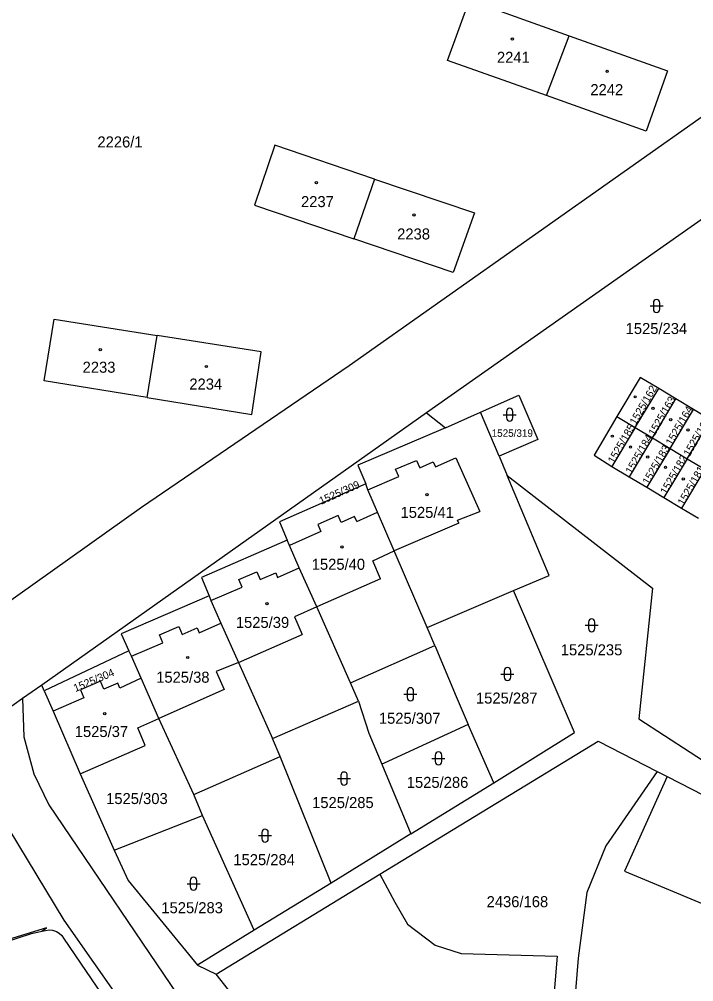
# Model space of a CAD drawing. Extents: x -869103 to -863415, y -1015889 to -1012477.
# Drawn here: x -865904.5 to -865800.6, y -1014844.8 to -1014696.6 of the extents above; entities that cross this region are included whole.
import ezdxf

# ---------------------------------------------------------------- set-up
doc = ezdxf.new("R2010")
doc.units = 0
for name, color, linetype in [('Hranice parcel', 7, 'Continuous'), ('Parcelní čísla', 7, 'Continuous'), ('Vnitřní kresba', 7, 'Continuous'), ('Značky budov', 7, 'Continuous'), ('Značky kultur', 7, 'Continuous')]:
    doc.layers.add(name, color=color, linetype=linetype)

msp = doc.modelspace()

# ---------------------------------------------------------------- linework, layer by layer
at = {"layer": 'Hranice parcel'}
for p, q in [((-865853.7, -1014749.91), (-865763.23, -1014686.1)), ((-865742.97, -1014687.75), (-865841.79, -1014757.22)), ((-865823.29, -1014708.36), (-865819.8, -1014699.14)), ((-865849.77, -1014721.21), (-865865.13, -1014715.98)), ((-865849.77, -1014721.21), (-865852.96, -1014730.41)), ((-865837.66, -1014735.58), (-865852.96, -1014730.41)), ((-865884.78, -1014754.85), (-865883.24, -1014745.29)), ((-865809.61, -1014759.46), (-865806.01, -1014753.47)), ((-865803.37, -1014755.05), (-865806.01, -1014753.47)), ((-865884.78, -1014754.85), (-865868.69, -1014757.45)), ((-865806.96, -1014761.05), (-865803.37, -1014755.05)), ((-865800.67, -1014756.67), (-865803.37, -1014755.05)), ((-865841.79, -1014757.22), (-865901.04, -1014799.13)), ((-865841.79, -1014757.22), (-865838.86, -1014759.49)), ((-865838.86, -1014759.49), (-865833.46, -1014757.09)), ((-865830.6, -1014763.88), (-865833.46, -1014757.09)), ((-865812.46, -1014757.76), (-865809.61, -1014759.46)), ((-865804.26, -1014762.67), (-865800.67, -1014756.67)), ((-865798.02, -1014758.26), (-865800.67, -1014756.67)), ((-865809.61, -1014759.46), (-865813.21, -1014765.46)), ((-865809.61, -1014759.46), (-865806.96, -1014761.05)), ((-865801.61, -1014764.26), (-865798.02, -1014758.26)), ((-865806.96, -1014761.05), (-865810.56, -1014767.04)), ((-865806.96, -1014761.05), (-865804.26, -1014762.67)), ((-865830.6, -1014763.88), (-865829.35, -1014766.86)), ((-865804.26, -1014762.67), (-865807.85, -1014768.66)), ((-865804.26, -1014762.67), (-865801.61, -1014764.26)), ((-865801.61, -1014764.26), (-865805.2, -1014770.25)), ((-865801.61, -1014764.26), (-865798.91, -1014765.87)), ((-865813.21, -1014765.46), (-865810.56, -1014767.04)), ((-865798.91, -1014765.87), (-865802.5, -1014771.87)), ((-865810.56, -1014767.04), (-865807.85, -1014768.66)), ((-865807.85, -1014768.66), (-865805.2, -1014770.25)), ((-865805.2, -1014770.25), (-865802.5, -1014771.87)), ((-865802.5, -1014771.87), (-865799.89, -1014773.43)), ((-865841.69, -1014790.25), (-865828.35, -1014784.56)), ((-865840.51, -1014793.05), (-865841.69, -1014790.25)), ((-865853.48, -1014798.77), (-865840.51, -1014793.05)), ((-865887.6, -1014793.84), (-865900.66, -1014799.99)), ((-865901.04, -1014799.13), (-865903.99, -1014801.21)), ((-865900.66, -1014799.99), (-865901.04, -1014799.13)), ((-865883.02, -1014804.27), (-865885.72, -1014798.07)), ((-865852.26, -1014801.62), (-865853.48, -1014798.77)), ((-865900.66, -1014799.99), (-865899.28, -1014803.15)), ((-865903.99, -1014801.21), (-865920.17, -1014812.66)), ((-865865.49, -1014807.37), (-865852.26, -1014801.62)), ((-865899.28, -1014803.15), (-865895.1, -1014812.78)), ((-865877.6, -1014815.99), (-865883.02, -1014804.27)), ((-865831.42, -1014814.15), (-865835.33, -1014805.17)), ((-865809.06, -1014804.31), (-865768.16, -1014830.98)), ((-865864.33, -1014810.11), (-865865.49, -1014807.37)), ((-865877.6, -1014815.99), (-865864.33, -1014810.11)), ((-865856.47, -1014829.6), (-865864.33, -1014810.11)), ((-865848.65, -1014811.28), (-865844.18, -1014822.05)), ((-865895.1, -1014812.78), (-865889.88, -1014824.52)), ((-865806.22, -1014812.43), (-865804.69, -1014813.21)), ((-865844.18, -1014822.05), (-865831.42, -1014814.15)), ((-865804.69, -1014813.21), (-865772.63, -1014829.62)), ((-865876.27, -1014819.19), (-865877.6, -1014815.99)), ((-865889.88, -1014824.52), (-865876.27, -1014819.19)), ((-865868.33, -1014836.88), (-865876.27, -1014819.19)), ((-865844.18, -1014822.05), (-865856.47, -1014829.6)), ((-865874.18, -1014843.65), (-865848.94, -1014828.26)), ((-865856.47, -1014829.6), (-865868.33, -1014836.88)), ((-865901.01, -1014837.03), (-865900.32, -1014836.52)), ((-865901.01, -1014837.03), (-865899.89, -1014836.81)), ((-865868.33, -1014836.88), (-865877.06, -1014842.25)), ((-865897.67, -1014838.1), (-865889.07, -1014850.69)), ((-865877.06, -1014842.25), (-865874.18, -1014843.65))]:
    msp.add_line(p, q, dxfattribs=at)
for points in [[(-865823.29, -1014708.36), (-865838.56, -1014702.93), (-865835.16, -1014693.68), (-865819.8, -1014699.14)], [(-865819.8, -1014699.14), (-865804.67, -1014704.52), (-865807.96, -1014713.81), (-865823.29, -1014708.36)], [(-865865.13, -1014715.98), (-865868.27, -1014725.23), (-865852.96, -1014730.41)], [(-865849.77, -1014721.21), (-865834.4, -1014726.43), (-865837.66, -1014735.58)], [(-865884.78, -1014754.85), (-865900.66, -1014752.29), (-865899.12, -1014742.77), (-865883.24, -1014745.29)], [(-865868.69, -1014757.45), (-865867.22, -1014747.83), (-865883.24, -1014745.29)], [(-865998.88, -1014851.18), (-865994.92, -1014849.06), (-865990.56, -1014845.98), (-865980.57, -1014838.89), (-865974.46, -1014834.71), (-865936.65, -1014808.22), (-865929.51, -1014802.9), (-865885.66, -1014771.72), (-865853.7, -1014749.91)], [(-865806.01, -1014753.47), (-865808.87, -1014751.76), (-865812.46, -1014757.76)], [(-865833.46, -1014757.09), (-865827.56, -1014754.49), (-865824.62, -1014761.3), (-865830.6, -1014763.88)], [(-865812.46, -1014757.76), (-865815.93, -1014763.74), (-865813.21, -1014765.46)], [(-865838.86, -1014759.49), (-865839.22, -1014759.64), (-865852.35, -1014765.24), (-865851.13, -1014768.14)], [(-865828.35, -1014784.56), (-865822.88, -1014782.23), (-865829.35, -1014766.86)], [(-865829.35, -1014766.86), (-865806.95, -1014784.21), (-865809.06, -1014804.31)], [(-865851.13, -1014768.14), (-865864.4, -1014773.99), (-865863.21, -1014776.81)], [(-865841.69, -1014790.25), (-865846.73, -1014778.43), (-865849.32, -1014772.5), (-865850.8, -1014769.06), (-865851.13, -1014768.14)], [(-865863.21, -1014776.81), (-865876.41, -1014782.56), (-865875.27, -1014785.4)], [(-865853.48, -1014798.77), (-865858.64, -1014787.06), (-865861.41, -1014781.06), (-865862.86, -1014777.64), (-865863.21, -1014776.81)], [(-865831.42, -1014814.15), (-865818.98, -1014806.41), (-865828.35, -1014784.56)], [(-865875.27, -1014785.4), (-865888.79, -1014791.22), (-865887.6, -1014793.84)], [(-865875.27, -1014785.4), (-865875, -1014786.09), (-865873.43, -1014789.58), (-865870.71, -1014795.62), (-865865.49, -1014807.37)], [(-865840.51, -1014793.05), (-865837.19, -1014800.89), (-865835.33, -1014805.17)], [(-865885.72, -1014798.07), (-865887.2, -1014794.67), (-865887.6, -1014793.84)], [(-865885.72, -1014798.07), (-865888.99, -1014799.58), (-865889.32, -1014798.83), (-865891.45, -1014799.75), (-865891.99, -1014798.5), (-865895.09, -1014799.84), (-865894.55, -1014801.1), (-865899.28, -1014803.15)], [(-865903.99, -1014801.21), (-865903.82, -1014807.08), (-865902.27, -1014812.78), (-865899.92, -1014817.56), (-865878.94, -1014848.57), (-865873.46, -1014852.43), (-865872.76, -1014853.29), (-865871.24, -1014855.85), (-865869.22, -1014859.84), (-865865.79, -1014868.1), (-865863.34, -1014875.1), (-865860.16, -1014885.9), (-865859.27, -1014890.27), (-865860.98, -1014894.63), (-865859.81, -1014901.26)], [(-865852.26, -1014801.62), (-865850.63, -1014806.51), (-865848.65, -1014811.28)], [(-865895.1, -1014812.78), (-865885.1, -1014808.41), (-865886.24, -1014805.72), (-865883.02, -1014804.27)], [(-865835.33, -1014805.17), (-865848.31, -1014811.12), (-865848.65, -1014811.28)], [(-865848.94, -1014828.26), (-865815.32, -1014807.77), (-865806.22, -1014812.43)], [(-865883.88, -1014854.85), (-865897.57, -1014835.31), (-865906.05, -1014821.33), (-865910.38, -1014816.25), (-865911.9, -1014815.11), (-865915.63, -1014813.48), (-865918.38, -1014812.72), (-865920.17, -1014812.66)], [(-865806.22, -1014812.43), (-865814.14, -1014823.88), (-865817.05, -1014831.04), (-865818.39, -1014841.16), (-865820.1, -1014861.88), (-865793.1, -1014861.96), (-865793.11, -1014881.33), (-865798.92, -1014881.33)], [(-865804.69, -1014813.21), (-865811.29, -1014827.76), (-865776.69, -1014842.22)], [(-865889.88, -1014824.52), (-865887.74, -1014829.2), (-865877.06, -1014842.25)], [(-865848.94, -1014828.26), (-865846.65, -1014832.56), (-865844.7, -1014835.92), (-865840.42, -1014839.16), (-865836.43, -1014840.43), (-865821.63, -1014840.88), (-865823.8, -1014866.6)], [(-865900.32, -1014836.52), (-865912.08, -1014840.07), (-865937.26, -1014847.73)], [(-865908.85, -1014839.39), (-865902.59, -1014837.35), (-865901.01, -1014837.03)], [(-865899.89, -1014836.81), (-865899.39, -1014836.86), (-865898.9, -1014837.01), (-865898.77, -1014837.07), (-865898.34, -1014837.34), (-865897.96, -1014837.69), (-865897.67, -1014838.1)], [(-865859, -1014872.15), (-865859.05, -1014871.96), (-865863.59, -1014860.27), (-865867, -1014852.77), (-865874.18, -1014843.65)]]:
    msp.add_lwpolyline(points, dxfattribs=at)
at = {"layer": 'Vnitřní kresba'}
for p, q in [((-865846.53, -1014765.89), (-865843.31, -1014764.53)), ((-865843.31, -1014764.53), (-865842.82, -1014765.66)), ((-865842.82, -1014765.66), (-865840.73, -1014764.77)), ((-865840.73, -1014764.77), (-865840.41, -1014765.52)), ((-865840.41, -1014765.52), (-865837.24, -1014764.11)), ((-865837.24, -1014764.11), (-865833.56, -1014772.37)), ((-865846.04, -1014767.03), (-865846.53, -1014765.89)), ((-865850.8, -1014769.06), (-865846.04, -1014767.03)), ((-865852.52, -1014773.91), (-865849.32, -1014772.5)), ((-865837.01, -1014773.73), (-865833.56, -1014772.37)), ((-865855.4, -1014772.99), (-865858.53, -1014774.39)), ((-865854.91, -1014774.09), (-865855.4, -1014772.99)), ((-865852.85, -1014773.17), (-865854.91, -1014774.09)), ((-865852.52, -1014773.91), (-865852.85, -1014773.17)), ((-865836.81, -1014774.2), (-865846.73, -1014778.43)), ((-865836.81, -1014774.2), (-865837.01, -1014773.73)), ((-865858.04, -1014775.49), (-865862.86, -1014777.64)), ((-865858.53, -1014774.39), (-865858.04, -1014775.49)), ((-865850.04, -1014780.01), (-865846.73, -1014778.43)), ((-865848.84, -1014782.74), (-865850.04, -1014780.01)), ((-865870.66, -1014782.86), (-865867.88, -1014781.68)), ((-865867.88, -1014781.68), (-865867.39, -1014782.85)), ((-865864.7, -1014782.54), (-865861.41, -1014781.06)), ((-865870.16, -1014784.03), (-865870.66, -1014782.86)), ((-865867.39, -1014782.85), (-865865, -1014781.84)), ((-865865, -1014781.84), (-865864.7, -1014782.54)), ((-865848.84, -1014782.74), (-865858.64, -1014787.06)), ((-865875, -1014786.09), (-865870.16, -1014784.03)), ((-865858.64, -1014787.06), (-865862.09, -1014788.6)), ((-865862.09, -1014788.6), (-865860.9, -1014791.34)), ((-865882.91, -1014791.36), (-865879.93, -1014790.08)), ((-865879.93, -1014790.08), (-865879.4, -1014791.32)), ((-865879.4, -1014791.32), (-865877.11, -1014790.33)), ((-865877.11, -1014790.33), (-865876.78, -1014791.09)), ((-865876.78, -1014791.09), (-865873.43, -1014789.58)), ((-865882.38, -1014792.6), (-865882.91, -1014791.36)), ((-865870.71, -1014795.62), (-865860.9, -1014791.34)), ((-865887.2, -1014794.67), (-865882.38, -1014792.6)), ((-865870.71, -1014795.62), (-865874.18, -1014797.01)), ((-865874.18, -1014797.01), (-865872.94, -1014799.82)), ((-865872.94, -1014799.82), (-865883.02, -1014804.27))]:
    msp.add_line(p, q, dxfattribs=at)
at = {"layer": 'Značky budov'}
for centre in [(-865828.55, -1014699.65), (-865813.94, -1014704.62), (-865858.73, -1014721.76), (-865843.7, -1014726.73), (-865892.03, -1014747.48), (-865875.67, -1014750.07), (-865809.63, -1014754.74), (-865806.89, -1014756.52), (-865804.15, -1014758.25), (-865813.13, -1014760.79), (-865801.5, -1014759.83), (-865810.35, -1014762.48), (-865807.7, -1014764.02), (-865804.96, -1014765.6), (-865802.22, -1014767.38), (-865841.71, -1014769.79), (-865854.8, -1014777.85), (-865866.34, -1014786.58), (-865878.54, -1014794.87), (-865891.34, -1014803.53)]:
    msp.add_circle(centre, 0.175, dxfattribs=at)
at = {"layer": 'Značky kultur'}
for p, q in [((-865807.33, -1014740.75), (-865805.33, -1014740.75)), ((-865806.83, -1014740.25), (-865806.83, -1014741.25)), ((-865805.83, -1014741.25), (-865805.83, -1014740.25)), ((-865829.96, -1014757.49), (-865827.96, -1014757.49)), ((-865829.46, -1014756.99), (-865829.46, -1014757.99)), ((-865828.46, -1014757.99), (-865828.46, -1014756.99)), ((-865817.33, -1014789.92), (-865815.33, -1014789.92)), ((-865816.83, -1014789.42), (-865816.83, -1014790.42)), ((-865815.83, -1014790.42), (-865815.83, -1014789.42)), ((-865830.3, -1014797.42), (-865828.3, -1014797.42)), ((-865829.8, -1014796.92), (-865829.8, -1014797.92)), ((-865828.8, -1014797.92), (-865828.8, -1014796.92)), ((-865845.25, -1014800.53), (-865843.25, -1014800.53)), ((-865844.75, -1014800.03), (-865844.75, -1014801.03)), ((-865843.75, -1014801.03), (-865843.75, -1014800.03)), ((-865840.93, -1014810.4), (-865838.93, -1014810.4)), ((-865840.43, -1014809.9), (-865840.43, -1014810.9)), ((-865839.43, -1014810.9), (-865839.43, -1014809.9)), ((-865855.47, -1014813.51), (-865853.47, -1014813.51)), ((-865854.97, -1014813.01), (-865854.97, -1014814.01)), ((-865853.97, -1014814.01), (-865853.97, -1014813.01)), ((-865867.64, -1014822.3), (-865865.64, -1014822.3)), ((-865867.14, -1014821.8), (-865867.14, -1014822.8)), ((-865866.14, -1014822.8), (-865866.14, -1014821.8)), ((-865878.65, -1014829.7), (-865876.65, -1014829.7)), ((-865878.15, -1014829.2), (-865878.15, -1014830.2)), ((-865877.15, -1014830.2), (-865877.15, -1014829.2))]:
    msp.add_line(p, q, dxfattribs=at)
for centre, start, end in [((-865806.33, -1014740.25), 0, 180), ((-865806.33, -1014741.25), 180, 359.9879), ((-865828.96, -1014756.99), 0, 180), ((-865828.96, -1014757.99), 180, 359.9879), ((-865816.33, -1014789.42), 0, 180), ((-865816.33, -1014790.42), 180, 359.9879), ((-865829.3, -1014796.92), 0, 180), ((-865829.3, -1014797.92), 180, 359.9879), ((-865844.25, -1014800.03), 0, 180), ((-865844.25, -1014801.03), 180, 359.9879), ((-865839.93, -1014809.9), 0, 180), ((-865839.93, -1014810.9), 180, 359.9879), ((-865854.47, -1014813.01), 0, 180), ((-865854.47, -1014814.01), 180, 359.9879), ((-865866.64, -1014821.8), 0, 180), ((-865866.64, -1014822.8), 180, 359.9879), ((-865877.65, -1014829.2), 0, 180), ((-865877.65, -1014830.2), 180, 359.9879)]:
    msp.add_arc(centre, 0.5, start, end, dxfattribs=at)

# ---------------------------------------------------------------- texts
at = {"layer": 'Parcelní čísla'}
for s, height, p in [('2241', 1.7, (-865830.92, -1014703.31)), ('2242', 1.7, (-865816.53, -1014708.29)), ('2226/1', 1.7, (-865892.46, -1014716.34)), ('2237', 1.7, (-865861.1, -1014725.53)), ('2238', 1.7, (-865846.29, -1014730.51)), ('1525/234', 1.7, (-865811.1, -1014745.07)), ('2233', 1.7, (-865894.74, -1014751.03)), ('2234', 1.7, (-865878.3, -1014753.62)), ('1525/319', 1.139, (-865831.73, -1014760.89)), ('1525/41', 1.7, (-865845.77, -1014773.38)), ('1525/40', 1.7, (-865859.45, -1014781.37)), ('1525/39', 1.7, (-865871.14, -1014790.32)), ('1525/235', 1.7, (-865821.09, -1014794.54)), ('1525/38', 1.7, (-865883.41, -1014798.76)), ('1525/287', 1.7, (-865834.15, -1014801.97)), ('1525/307', 1.7, (-865849.11, -1014805.08)), ('1525/37', 1.7, (-865895.95, -1014807.12)), ('1525/286', 1.7, (-865844.81, -1014814.95)), ('1525/303', 1.7, (-865891.12, -1014817.44)), ('1525/285', 1.7, (-865859.39, -1014818.06)), ('1525/284', 1.7, (-865871.52, -1014826.85)), ('2436/168', 1.7, (-865832.51, -1014833.32)), ('1525/283', 1.7, (-865882.61, -1014834.25))]:
    msp.add_text(s, height=height, dxfattribs=at).set_placement(p)
for s, rotation, p in [('1525/162', 60, (-865809.54, -1014759.16)), ('1525/163', 60, (-865806.65, -1014760.85)), ('1525/164', 60, (-865803.99, -1014762.34)), ('1525/165', 60, (-865801.25, -1014764.02)), ('1525/185', 60, (-865812.9, -1014765.12)), ('1525/184', 60, (-865810.19, -1014766.73)), ('1525/183', 60, (-865807.57, -1014768.36)), ('1525/182', 60, (-865804.83, -1014769.88)), ('1525/181', 60, (-865802.15, -1014771.58)), ('1525/309', 24, (-865857.99, -1014771.37)), ('1525/304', 23, (-865895.85, -1014800.21))]:
    msp.add_text(s, height=1.19, rotation=rotation, dxfattribs=at).set_placement(p)

doc.saveas('drawing.dxf')
